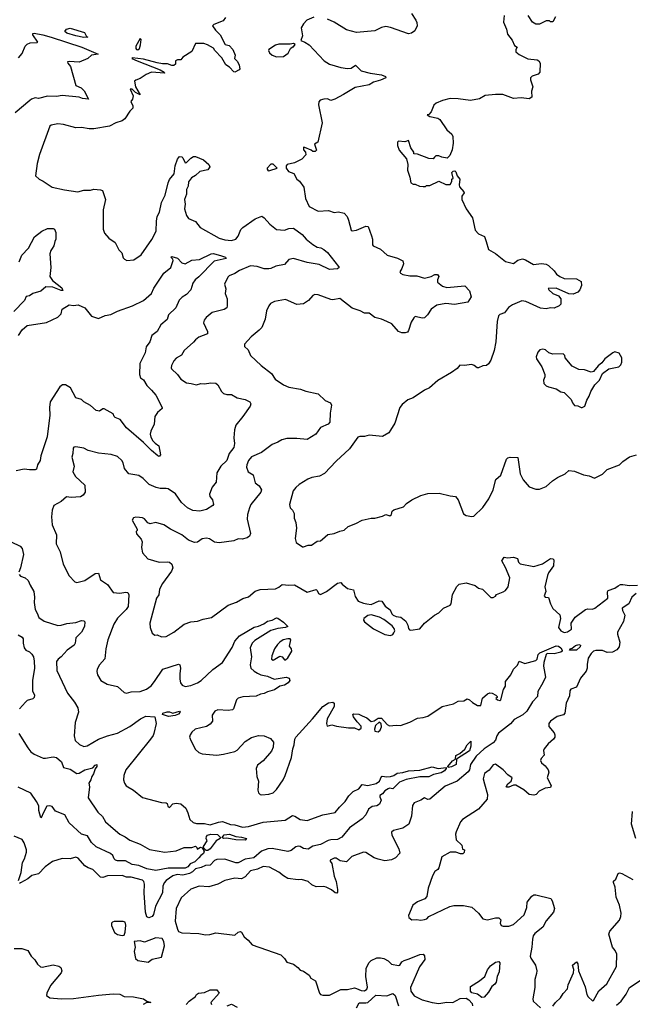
# Model space of a CAD drawing. Extents: x 1552294 to 1694791, y 811929 to 917222.
# Tile 485 of 643: x 1676697 to 1682129, y 861058 to 869779. Entities that reach past the tile are written whole.
import ezdxf

# ---------------------------------------------------------------- set-up
doc = ezdxf.new("R2010")
doc.units = 0

msp = doc.modelspace()

# ---------------------------------------------------------------- linework, layer by layer
at = {"layer": '0CON10XD'}
for points in [[(1678521.4, 869798.6), (1678501.1, 869768.9), (1678417.5, 869735), (1678407.5, 869725), (1678433.8, 869685), (1678473.8, 869643.8), (1678520, 869560), (1678555, 869550.8), (1678586.4, 869516.4), (1678608, 869465), (1678602.5, 869435), (1678627.9, 869407.9), (1678643.6, 869376.4), (1678648, 869345), (1678643.9, 869336.1), (1678605, 869313.3), (1678595, 869316.7), (1678557.3, 869357.3), (1678525, 869379.2), (1678490.4, 869440.4), (1678428.1, 869505), (1678416.9, 869526.9), (1678363.3, 869555), (1678329.5, 869569.5), (1678255, 869567.5), (1678225, 869497.5), (1678145, 869447.5), (1678125, 869422.5), (1678095, 869422.5), (1678080, 869415), (1678077.5, 869385), (1678065, 869372), (1678045, 869372), (1678007.3, 869387.3), (1677962.5, 869387.5), (1677915, 869396), (1677795, 869428.2), (1677695, 869440), (1677692.5, 869435), (1677737.5, 869415), (1677944.2, 869335), (1677978, 869315), (1677980, 869305), (1677865, 869315.4), (1677820, 869295), (1677765, 869257.5), (1677725.8, 869244.2), (1677716.2, 869233.8), (1677723.8, 869185), (1677766, 869114), (1677722.9, 869132.9), (1677695, 869162.5), (1677677.5, 869165), (1677702.9, 869105), (1677696.2, 869075), (1677684, 869055), (1677701.4, 869015), (1677700.8, 868995), (1677675, 868968.8), (1677628.8, 868901.2), (1677605, 868882.9), (1677550, 868865), (1677495, 868836), (1677355, 868812.5), (1677312.7, 868812.7), (1677246.2, 868823.8), (1677195, 868820), (1677085, 868850), (1677035, 868856.5), (1676975, 868845.7), (1676964.3, 868835), (1676873.1, 868585), (1676853.1, 868505), (1676836.2, 868395), (1676868.8, 868365), (1676905, 868349.2), (1676985, 868296.2), (1677095, 868271.4), (1677213.9, 868253.9), (1677265, 868268), (1677325, 868270), (1677355, 868278.8), (1677415, 868272.5), (1677430, 868265), (1677456.7, 868185), (1677437.5, 868095), (1677437.1, 867925), (1677448.3, 867888.3), (1677487.5, 867845), (1677543.3, 867805), (1677575, 867740), (1677602.5, 867715), (1677615, 867670), (1677627, 867657), (1677647, 867647), (1677708.3, 867651.7), (1677775, 867696.7), (1677868.8, 867831.2), (1677907.5, 867905), (1677910, 867995), (1677917.2, 868035), (1677936.5, 868075), (1677955, 868160), (1677986.4, 868223.6), (1678012.5, 868335), (1678025, 868363.3), (1678066, 868415), (1678076.7, 868485), (1678096.7, 868545), (1678115, 868567.5), (1678135, 868563.3), (1678143.3, 868555), (1678165, 868512.5), (1678175, 868513.3), (1678215, 868553.3), (1678237, 868567), (1678255, 868567.5), (1678326.6, 868536.6), (1678375, 868497.5), (1678384.4, 868475), (1678365, 868448.1), (1678295.9, 868434.1), (1678255, 868398.8), (1678220.3, 868379.7), (1678195, 868343.8), (1678190, 868305), (1678175.3, 868274.7), (1678176.4, 868235), (1678159.8, 868185), (1678164, 868145), (1678158.1, 868105), (1678175, 868044), (1678195, 868018.8), (1678255, 867991.2), (1678297.7, 867937.7), (1678465, 867842.5), (1678515, 867828.2), (1678575, 867822.9), (1678615, 867836.4), (1678635, 867860.6), (1678658.1, 867921.9), (1678675, 867937.8)], [(1679305, 869800), (1679243.3, 869775), (1679215, 869743.3), (1679194.2, 869705.8), (1679203.6, 869636.4), (1679190, 869595), (1679225, 869578.8)], [(1680170, 869835), (1680210, 869775), (1680218.8, 869755), (1680220, 869725), (1680199.3, 869680.7), (1680170.7, 869659.3), (1680145, 869653.3), (1679985, 869711.2), (1679945, 869718.8), (1679905, 869708.8), (1679845, 869681.2), (1679685, 869666), (1679595, 869690), (1679485, 869756.2), (1679425, 869784)], [(1680993.1, 869815), (1680985.8, 869755.8), (1681012.5, 869695), (1681022, 869652), (1681065, 869598.8), (1681085, 869550), (1681107.5, 869535), (1681097.5, 869515), (1681097.5, 869495), (1681125, 869470), (1681203.6, 869433.6), (1681285, 869422.5), (1681300, 869415), (1681312.5, 869395), (1681310, 869315), (1681295, 869296.7), (1681242.3, 869277.7), (1681227.5, 869265), (1681227.5, 869245), (1681246.2, 869185), (1681236.2, 869145), (1681238.3, 869091.7), (1681215, 869077.5), (1681145, 869087.5), (1681075, 869080), (1680980, 869115), (1680916.4, 869116.4), (1680825, 869108.8), (1680775, 869078.8), (1680695, 869063.8), (1680585, 869078.8), (1680515, 869081.2), (1680445.9, 869064.1), (1680389.5, 869040.5), (1680369.3, 869020.7), (1680346.4, 868963.6), (1680325, 868940), (1680310, 868935), (1680335, 868922.5), (1680405, 868907.5), (1680422.5, 868895), (1680485, 868802.5), (1680527.5, 868765), (1680536.7, 868745), (1680540, 868685), (1680532.5, 868625), (1680510, 868575), (1680488.3, 868551.7), (1680440.7, 868560.7), (1680415, 868572.5), (1680388.3, 868571.7), (1680375, 868560)], [(1681447, 869803), (1681425, 869760), (1681405, 869760), (1681395, 869770), (1681365, 869767.5), (1681305, 869740), (1681275, 869740), (1681245, 869757.5), (1681206.7, 869815)], [(1676688, 869442), (1676719.3, 869480.7), (1676745, 869543.3), (1676765, 869563.3), (1676790, 869575), (1676853.3, 869576.7), (1676858.8, 869581.2), (1676814.3, 869645), (1676812.4, 869657.6), (1676825, 869661.1), (1676903.8, 869646.2), (1676976.8, 869623.2), (1677247.3, 869535), (1677392.5, 869475), (1677332.5, 869465), (1677302.5, 869435), (1677225, 869401.4), (1677135, 869409.2), (1677122.5, 869405), (1677123.3, 869395), (1677147.1, 869365), (1677194.2, 869195), (1677241.2, 869175), (1677269.7, 869149.7), (1677307.5, 869075), (1677255, 869080.3), (1677225, 869091.3), (1677075, 869106.5), (1677025, 869100), (1676945, 869102.2), (1676865, 869080), (1676835, 869086), (1676802.5, 869075), (1676787.7, 869062.3), (1676657.5, 868955)], [(1677265, 869620.3), (1677195.6, 869635), (1677115, 869658.5), (1677097.2, 869675), (1677113.6, 869696.4), (1677145.1, 869705.1), (1677272, 869665), (1677290.6, 869630.6), (1677300, 869625), (1677295, 869623.3), (1677265, 869620.3)], [(1679225, 869578.8), (1679263.8, 869555), (1679395.6, 869415.6), (1679445, 869384.2), (1679545, 869356), (1679605, 869346.7), (1679635, 869350), (1679675, 869376.7), (1679726.1, 869326.1), (1679805, 869304), (1679905, 869290), (1679940, 869275), (1679942.5, 869265), (1679895, 869242), (1679835, 869226.2), (1679795, 869203.3), (1679670.5, 869179.5), (1679567.5, 869115), (1679490, 869075), (1679455, 869063.3), (1679425, 869077.5), (1679393.6, 869076.4), (1679360, 869065), (1679348.3, 869051.7), (1679347.5, 869025), (1679378.8, 868865), (1679340, 868695), (1679312.5, 868675), (1679328, 868622), (1679317.7, 868612.3), (1679295, 868611.2), (1679282.5, 868622.5), (1679225, 868647.5), (1679215, 868650), (1679213, 868643), (1679213.8, 868625), (1679230, 868605), (1679235, 868582.5), (1679200, 868545), (1679135, 868510), (1679070, 868495), (1679060, 868485), (1679060, 868465), (1679080, 868435), (1679127.7, 868417.7), (1679155, 868367.5), (1679177.7, 868347.7), (1679216.7, 868295), (1679232, 868195), (1679264, 868125), (1679345, 868084), (1679435, 868087.5), (1679485, 868072.5), (1679525, 868075.7), (1679575, 868066.7), (1679600, 868035), (1679613.9, 868003.9), (1679637.5, 867915), (1679645, 867907.5), (1679685, 867913.3), (1679765, 867950), (1679787.5, 867947.5), (1679817.5, 867865), (1679824, 867835), (1679824, 867785), (1679832.5, 867775), (1679897.1, 867747.1), (1679955, 867692), (1680046.4, 867666.4), (1680093, 867643), (1680098.8, 867615), (1680086.2, 867575), (1680067.5, 867545), (1680075, 867533.3), (1680095, 867522.5), (1680155, 867511.5), (1680219.7, 867509.7), (1680285, 867489.4), (1680345, 867502.9), (1680378.3, 867521.7), (1680401.1, 867521.1), (1680412.9, 867505), (1680400.8, 867475), (1680401.2, 867455), (1680445, 867418.8), (1680485, 867408.1), (1680645, 867420.5), (1680685, 867378.1), (1680700.8, 867325), (1680671.7, 867278.3), (1680553.6, 867256.4), (1680475, 867265.6), (1680395, 867248.9), (1680344.2, 867215), (1680314.3, 867165), (1680285, 867139.2), (1680265, 867136), (1680205, 867148.8), (1680191.9, 867138.1), (1680169.7, 867100.3), (1680145.5, 867024.5), (1680135, 867012), (1680115.7, 867004.3), (1680085, 867003.8), (1680055, 867018), (1679995.8, 867085), (1679952, 867105), (1679905, 867126.4), (1679845, 867140.6), (1679795, 867178), (1679755, 867180), (1679715, 867200.8), (1679645, 867223.3), (1679535, 867308), (1679475, 867298.8), (1679455, 867301.2), (1679345, 867342.5), (1679315, 867344), (1679295, 867336.2), (1679257.6, 867292.4), (1679215, 867262.9), (1679155, 867257.1), (1679055, 867300), (1678957.6, 867282.4), (1678920, 867265), (1678906.2, 867245), (1678885, 867200), (1678874.2, 867125.8), (1678845, 867053.8), (1678821.7, 867028.3), (1678748.8, 866971.2), (1678690.8, 866905), (1678691.4, 866885), (1678724.4, 866854.4), (1678742.9, 866805), (1678837.1, 866715), (1678930, 866645), (1678963.3, 866595), (1679035, 866545.8), (1679084.6, 866524.6), (1679186.4, 866506.4), (1679235, 866487.5), (1679345, 866463.8), (1679405, 866406.2), (1679453.3, 866385), (1679461.2, 866365), (1679448.6, 866295), (1679445.8, 866215), (1679433.3, 866195), (1679365, 866165.6), (1679323, 866107), (1679245, 866060), (1679155, 866070), (1679065, 866070), (1679021.9, 866058.1), (1678985, 866035.6), (1678935, 866017.5), (1678840, 865945), (1678753.2, 865906.8), (1678726, 865875), (1678712.5, 865835), (1678709.2, 865815), (1678724.2, 865775), (1678766, 865746), (1678785, 865677.5), (1678820.9, 865650.9), (1678840.8, 865615), (1678836, 865595), (1678747.1, 865485), (1678734.3, 865455.7), (1678717.5, 865395), (1678715.6, 865355), (1678742.3, 865227.7), (1678734, 865205), (1678715, 865188.6), (1678668.9, 865178.9), (1678635, 865180.6), (1678595, 865163.3), (1678465, 865146.2), (1678425, 865151.4), (1678380.9, 865180.9), (1678355, 865186.2), (1678315, 865179.6), (1678275, 865151.1), (1678248.3, 865148.3), (1678195, 865167.5), (1678135, 865215.8), (1678035, 865266), (1677974.2, 865304.2), (1677905, 865324), (1677853.6, 865313.6), (1677833.6, 865323.6), (1677805, 865357.5), (1677787, 865367), (1677759.3, 865370.7), (1677726.4, 865373.6), (1677705, 865367.5), (1677693.8, 865345), (1677737.5, 865265), (1677740, 865255), (1677730, 865245), (1677733.3, 865225), (1677775, 865176.7), (1677784.2, 865155), (1677778, 865105), (1677785, 865057.5), (1677834.3, 865004.3), (1677935, 864973.8), (1678005, 864978.1), (1678025, 864972.5), (1678045, 864956.2), (1678055.7, 864925), (1678042.5, 864895), (1677964.3, 864785), (1677936.7, 864735), (1677930, 864685), (1677910, 864655), (1677850.8, 864435), (1677854, 864395), (1677873.3, 864345), (1677895, 864326.7), (1677915, 864328.8), (1677953.9, 864313.9), (1677995, 864314), (1678065, 864354), (1678155.5, 864424.5), (1678215, 864445.6), (1678275, 864450.8), (1678325, 864468.6), (1678397.4, 864482.6), (1678545, 864593.3), (1678619.5, 864620.5), (1678675, 864653.3), (1678725, 864668), (1678785, 864716.2), (1678829.3, 864730.7), (1678965, 864738.9), (1678996.2, 864753.8), (1679025, 864777.1), (1679085, 864769.4), (1679135, 864772), (1679245, 864708.6), (1679325, 864730.8), (1679335, 864724.2), (1679345.3, 864695.3), (1679365, 864688.2), (1679418.9, 864715), (1679515, 864787.2), (1679544.3, 864794.3), (1679555, 864778), (1679605, 864742), (1679658, 864728), (1679671.2, 864671.2), (1679699.5, 864629.5), (1679745, 864610), (1679775.8, 864605.8), (1679815, 864598), (1679885, 864630.8), (1679909.5, 864629.5), (1679937.5, 864585), (1679983, 864553), (1679997.5, 864515), (1680007.5, 864505), (1680033.9, 864493.9), (1680077.7, 864487.7), (1680121.7, 864451.7), (1680140, 864415), (1680143.3, 864385), (1680152.5, 864375), (1680165, 864371.2), (1680245, 864383.8), (1680287.5, 864435), (1680374.4, 864505), (1680414.1, 864525.9), (1680455, 864566), (1680515, 864592.5), (1680523.3, 864605), (1680535, 864687.5), (1680572.7, 864757.3), (1680595, 864780), (1680655, 864790), (1680735, 864766.7), (1680765, 864742.5), (1680800, 864735), (1680875, 864660), (1680895, 864660), (1680915, 864672.5), (1680925, 864687.5), (1680985, 864710), (1681005, 864723.8), (1681029.2, 864755), (1681042.5, 864835), (1681005.9, 864925.9), (1680973.3, 864985), (1680991.7, 865018.3), (1681023, 865013), (1681075, 865017.5), (1681110, 865005), (1681120, 864975), (1681135, 864960), (1681255, 864935.7), (1681331.7, 864958.3), (1681405, 865006), (1681423.9, 865003.9), (1681433.3, 864995), (1681428.8, 864941.2), (1681385, 864878.8), (1681375.6, 864855), (1681353.8, 864755), (1681362.5, 864715), (1681346.7, 864675), (1681355, 864662.5), (1681385, 864660), (1681402.5, 864605), (1681425, 864562.5), (1681487.7, 864507.7), (1681492, 864475), (1681473.8, 864395), (1681495, 864366.2), (1681525, 864351.4), (1681555, 864356), (1681588.6, 864381.4), (1681585.8, 864435), (1681623.6, 864486.4), (1681715, 864556), (1681735, 864560.8), (1681775, 864557.1), (1681796, 864565), (1681910.6, 864655), (1681907.7, 864712.3), (1681915, 864723.8), (1681975, 864743.1), (1682005, 864762.9), (1682025, 864775.7), (1682045, 864777.1), (1682105, 864768.1), (1682175, 864770.8)], [(1677745, 869512.7), (1677758.8, 869525), (1677768.4, 869555), (1677773.8, 869603.8), (1677765, 869613.3), (1677725.6, 869545), (1677725.6, 869525), (1677733.3, 869515), (1677745, 869512.7)], [(1678975, 869450), (1679035, 869452), (1679077.7, 869482.3), (1679097, 869523), (1679115, 869540), (1679125, 869540), (1679138.3, 869558.3), (1679125, 869567.5), (1679095, 869562.5), (1678995, 869563.3), (1678965, 869553.3), (1678906.7, 869515), (1678903.3, 869505), (1678911.2, 869485), (1678935, 869464.2), (1678975, 869450)], [(1680375, 868560), (1680363, 868547), (1680325, 868548.8), (1680225, 868586.7), (1680191.7, 868591.7), (1680192.5, 868605), (1680166.7, 868645), (1680145, 868707.5), (1680113, 868697), (1680055, 868702.5), (1680047.5, 868695), (1680046.7, 868665), (1680062.3, 868622.3), (1680127, 868547), (1680137.5, 868495), (1680135.6, 868445), (1680157.5, 868385), (1680163.9, 868333.9), (1680185, 868322.5), (1680205, 868322.5), (1680243, 868303), (1680275, 868300), (1680295, 868300), (1680305, 868310), (1680335, 868310), (1680415, 868347.5), (1680475, 868320), (1680515, 868320), (1680530, 868345), (1680530, 868365), (1680540, 868375), (1680530, 868425), (1680541.7, 868438.3), (1680555, 868440), (1680565, 868430), (1680577.5, 868395), (1680601.2, 868365), (1680592.5, 868315), (1680597.2, 868297.2), (1680636.2, 868255), (1680638.8, 868245), (1680616.7, 868215), (1680617.5, 868185), (1680656, 868105), (1680713.3, 868025), (1680735, 867913.3), (1680765, 867881.9), (1680819.5, 867859.5), (1680833.4, 867813.4), (1680852.7, 867742.7), (1680916.9, 867706.9), (1681005, 867637.5), (1681075, 867618), (1681115, 867648.6), (1681155, 867661.1), (1681182.2, 867652.2), (1681251.7, 867611.7), (1681325, 867620), (1681364.1, 867614.1), (1681385, 867601.2), (1681435, 867553.8), (1681456, 867525), (1681485, 867504.4), (1681525, 867486.9), (1681633, 867483), (1681675, 867460), (1681678.8, 867425), (1681663.8, 867385), (1681645.8, 867364.2), (1681605, 867347.5), (1681565, 867351.9), (1681455, 867400), (1681381.7, 867398.3), (1681387.5, 867385), (1681423.3, 867355), (1681475, 867333.8), (1681493.8, 867305), (1681495, 867260), (1681480, 867245), (1681436.4, 867223.6), (1681405, 867226.7), (1681365, 867218.8), (1681315, 867223.3), (1681183.5, 867283.5), (1681150.5, 867289.5), (1681065.9, 867254.1), (1681030.6, 867229.4), (1680997, 867183), (1680955, 867166.7), (1680942.9, 867155), (1680930.6, 867105), (1680918, 866925), (1680905, 866850), (1680875, 866764), (1680855, 866730.6), (1680835, 866716.7), (1680805, 866712.2), (1680765, 866694.7), (1680754.8, 866694.8), (1680727, 866717), (1680705, 866724.4), (1680636.7, 866716.7), (1680600, 866720), (1680575, 866690), (1680527.3, 866652.7), (1680405, 866583.8), (1680330.9, 866519.1), (1680285, 866498.8), (1680185, 866430), (1680138.3, 866411.7), (1680088.3, 866371.7), (1680067.5, 866345), (1680022.5, 866205), (1679985, 866142.5), (1679970.8, 866119.2), (1679915, 866085.6), (1679795, 866099.4), (1679755, 866087.5), (1679712.4, 866087.6), (1679695, 866080), (1679622.6, 865977.4), (1679502.8, 865867.2), (1679400.5, 865759.5), (1679355, 865734.2), (1679287.5, 865725), (1679251.5, 865708.5), (1679175, 865662.5), (1679144.6, 865635.4), (1679122.2, 865605), (1679088.8, 865485), (1679096.4, 865456.4), (1679116.7, 865435), (1679130, 865405), (1679131.2, 865365), (1679146, 865325), (1679152, 865275), (1679140, 865185), (1679149.3, 865149.3), (1679205, 865110), (1679215, 865110), (1679255, 865123.8), (1679285, 865123.8), (1679335, 865158.8), (1679365, 865162.9), (1679383.5, 865176.5), (1679429.7, 865220.3), (1679485, 865226.9), (1679535, 865249.2), (1679575, 865256.2), (1679610, 865290), (1679677.5, 865315), (1679735, 865347.1), (1679815, 865362.5), (1679845, 865362.5), (1679915, 865380), (1679945, 865397.5), (1679980, 865385), (1679992.5, 865395), (1680000, 865425), (1680013.9, 865436.1), (1680100, 865465), (1680127, 865493), (1680173.9, 865526.1), (1680254.4, 865565.6), (1680316.8, 865583.2), (1680415.8, 865585.8), (1680515, 865560), (1680560, 865555), (1680586.2, 865525), (1680632.3, 865402.3), (1680655, 865386.7), (1680705, 865377.5), (1680725, 865382.5), (1680803, 865457), (1680856.7, 865535), (1680895.8, 865614.2), (1680920, 865705), (1680963.3, 865745), (1681012.5, 865885), (1681025, 865896.7), (1681045, 865903.3), (1681115, 865900), (1681134, 865755), (1681162.7, 865702.7), (1681215, 865642.5), (1681275, 865620), (1681305, 865620), (1681365, 865643.3), (1681422.5, 865695), (1681465, 865723.3), (1681534.1, 865755.9), (1681565, 865786.7), (1681615, 865781.2), (1681695, 865747.5), (1681745, 865738), (1681795, 865718.8), (1681865, 865753.8), (1681905, 865795.8), (1682014.5, 865835.5), (1682043.8, 865866.2), (1682102.9, 865907.1), (1682165, 865924)], [(1678901.7, 868441.7), (1678915, 868442.5), (1678980, 868465), (1678945, 868500), (1678925, 868500), (1678890, 868465), (1678890, 868455), (1678901.7, 868441.7)], [(1678675, 867937.8), (1678784, 868016), (1678845, 868037.8), (1678864.7, 868024.7), (1678915, 867967.5), (1678975, 867919.4), (1679045, 867915.6), (1679085, 867930), (1679125, 867932.5), (1679202.5, 867875), (1679238.1, 867835), (1679295, 867787.5), (1679334.6, 867764.6), (1679368.6, 867758.6), (1679394.3, 867744.3), (1679425, 867715.7), (1679525, 867594.2), (1679530.5, 867585), (1679515, 867571.5), (1679445, 867567.5), (1679351.5, 867611.5), (1679245, 867628.6), (1679125, 867662.9), (1679085, 867653.5), (1679045, 867610), (1678967.5, 867595), (1678925, 867575.6), (1678906.6, 867573.4), (1678865, 867573.1), (1678804.2, 867594.2), (1678745, 867598.2), (1678645, 867557.5), (1678605, 867530), (1678555, 867510), (1678541.3, 867498.7), (1678512.9, 867435), (1678525.8, 867395), (1678518, 867355), (1678536.4, 867305), (1678538.1, 867245), (1678533.2, 867226.8), (1678508.9, 867211.1), (1678405, 867185.8), (1678350.3, 867139.7), (1678332.5, 867117.5), (1678326.2, 867095), (1678362, 867018), (1678363.8, 866995), (1678285, 866966), (1678255.8, 866944.2), (1678238.3, 866921.7), (1678155, 866850), (1678131.2, 866808.8), (1678085, 866781.2), (1678065, 866756.7), (1678044.2, 866715), (1678040, 866695), (1678044, 866685), (1678095, 866636.7), (1678125, 866596.2), (1678175, 866563.8), (1678217.1, 866557.1), (1678265, 866545.8), (1678303, 866557), (1678335, 866552.2), (1678392.1, 866562.1), (1678435, 866559.2), (1678453.2, 866543.2), (1678485.4, 866485.4), (1678505, 866468.6), (1678535, 866458.6), (1678575, 866458.6), (1678625, 866430), (1678697.5, 866415), (1678736.7, 866395), (1678747.5, 866375), (1678740, 866355), (1678676.5, 866265), (1678612.8, 866187.2), (1678600.6, 866145), (1678595.5, 866075), (1678602.2, 866025), (1678595, 865988.8), (1678553.8, 865935), (1678535.3, 865875), (1678479.5, 865825), (1678444.2, 865765.8), (1678438.1, 865681.9), (1678403, 865637), (1678378.8, 865575), (1678383.8, 865555), (1678406.2, 865525), (1678416.2, 865485), (1678410, 865475), (1678355, 865441.1), (1678293, 865427), (1678232.4, 865432.4), (1678185.3, 865455.3), (1678132.3, 865502.3), (1678078.5, 865578.5), (1678015, 865622.5), (1677995, 865627.5), (1677944.1, 865625.9), (1677907.5, 865635), (1677845, 865662.9), (1677792, 865715), (1677752.4, 865742.4), (1677665.6, 865755.6), (1677625.7, 865805), (1677615.7, 865855), (1677604, 865875), (1677565, 865911.2), (1677507.3, 865927.3), (1677395, 865938), (1677305, 865963.8), (1677265, 865983.8), (1677193.6, 865996.4), (1677176.4, 865993.6), (1677171.2, 865985), (1677169.2, 865935), (1677160, 865905), (1677179.2, 865825), (1677169.2, 865775), (1677193.2, 865733.2), (1677273.8, 865655), (1677278.8, 865595), (1677261.2, 865568.8), (1677235, 865554), (1677155, 865547.5), (1677111.2, 865551.2), (1677065, 865511.9), (1676998.8, 865475), (1676984, 865435), (1676978, 865375), (1676984.4, 865304.4), (1677023.1, 865215), (1677020, 865135), (1677057.5, 865065), (1677082.2, 864955), (1677135, 864854.2), (1677185, 864800), (1677205, 864792.5), (1677275, 864812), (1677365, 864872.9), (1677395, 864875.6), (1677415, 864816.7), (1677476, 864776), (1677525, 864706.2), (1677585, 864699.1), (1677638.2, 864708.2), (1677655.8, 864705), (1677665.4, 864685), (1677657.8, 864582.2), (1677640, 864555), (1677565, 864478), (1677530.8, 864425), (1677478.1, 864285), (1677461.4, 864205), (1677452.9, 864117.1), (1677405, 864065.8), (1677382.9, 864025), (1677380, 864005), (1677385.9, 863975.9), (1677416.2, 863925), (1677472.6, 863892.6), (1677565, 863872.5), (1677625, 863818.8), (1677645, 863813.8), (1677684.2, 863825.8), (1677765, 863828.6), (1677821.3, 863848.7), (1677861.7, 863878.3), (1677893.8, 863916.2), (1677966.2, 864025), (1678105, 864070), (1678115.8, 864065.8), (1678123.8, 864035), (1678116, 863985), (1678118.3, 863938.3), (1678123.8, 863905), (1678137.5, 863885), (1678165, 863873.8), (1678215, 863880), (1678275, 863906), (1678306.7, 863926.7), (1678408.3, 864021.7), (1678495, 864084.2), (1678580.7, 864219.3), (1678605.8, 864274.2), (1678645, 864320), (1678775, 864398), (1678815, 864405.8), (1678861.9, 864428.1), (1678895, 864452), (1678935, 864460.8), (1678975, 864480.8), (1678985, 864479.2), (1679035, 864442), (1679073.3, 864405), (1679055, 864393.8), (1678985, 864386.4), (1678925, 864368.8), (1678781.2, 864278.8), (1678759.2, 864255), (1678740.8, 864215), (1678751.2, 864135), (1678741.2, 864065), (1678748, 864035), (1678775, 864008), (1678805, 863990), (1678835, 863976.2), (1678895, 863964), (1678955, 863938.8), (1679060, 863955), (1679086.7, 863945), (1679092.5, 863925), (1679077.5, 863905), (1679045, 863883.1), (1679005, 863875.7), (1678957.3, 863842.7), (1678895, 863826), (1678865, 863809.2), (1678832.5, 863805), (1678795, 863786), (1678675, 863782.5), (1678635, 863768.8), (1678620, 863755), (1678593.9, 863676.1), (1678585, 863666.7), (1678545, 863661.2), (1678455, 863665.8), (1678426.7, 863655), (1678405, 863620), (1678406.7, 863565), (1678385, 863540), (1678352.3, 863517.7), (1678253.3, 863495), (1678223, 863467), (1678208.8, 863445), (1678204, 863425), (1678217.3, 863387.3), (1678256, 863316), (1678285, 863286.7), (1678315, 863276.2), (1678445, 863264.2), (1678505, 863272), (1678605, 863296.7), (1678625, 863310), (1678695.7, 863384.3), (1678751.2, 863421.2), (1678815, 863437.5), (1678865, 863436.2), (1678920.9, 863410.9), (1678948.8, 863378.8), (1678946, 863335), (1678930, 863300), (1678856.6, 863213.4), (1678806.7, 863175), (1678792.5, 863145), (1678801.2, 863075), (1678813.8, 863035), (1678810, 862955), (1678815, 862930), (1678830, 862915), (1678845, 862913.3), (1678905, 862918.8), (1678945, 862932), (1678975, 862960), (1679032.5, 863045), (1679052.5, 863085), (1679107.1, 863245), (1679118.8, 863321.2), (1679131.2, 863355), (1679136, 863405), (1679146, 863425), (1679293.8, 863585), (1679384.1, 863695.9), (1679435, 863726.7), (1679475, 863732.5), (1679486.7, 863725), (1679486.2, 863695), (1679422, 863585), (1679416.2, 863545), (1679422.3, 863522.3), (1679465, 863532.2), (1679505, 863520.9), (1679613.9, 863506.1), (1679665, 863507.5), (1679705, 863487.5), (1679725, 863502.5), (1679725, 863520), (1679688.8, 863558.8), (1679657.5, 863605), (1679650, 863625), (1679658.3, 863631.7), (1679705, 863626.2), (1679735, 863613.3), (1679775, 863594), (1679815, 863562.9), (1679841.2, 863568.8), (1679875, 863592.5), (1679905, 863592.5), (1679956.5, 863536.5), (1679975, 863525.5), (1680035, 863530.8), (1680075, 863527.1), (1680155, 863556.7), (1680225, 863591.2), (1680275, 863597.5), (1680315, 863610), (1680444, 863695), (1680542.3, 863717.7), (1680585, 863743.8), (1680635, 863746.2), (1680665, 863764), (1680685, 863755.8), (1680711.7, 863731.7), (1680755, 863704.4), (1680785, 863703.8), (1680800.2, 863769.8), (1680845, 863807.1), (1680866.4, 863816.4), (1680885, 863813.3), (1680920, 863795), (1680930, 863785), (1680930, 863775), (1680920, 863765), (1680933, 863753), (1680955, 863747.5), (1680962.5, 863755), (1680987.6, 863845), (1681003.9, 863875), (1681004, 863916), (1681050.6, 863975), (1681074.2, 864025), (1681109.7, 864060.3), (1681125, 864097.5), (1681175, 864076.7), (1681275, 864104.2), (1681284.3, 864115.7), (1681295.4, 864154.6), (1681308.6, 864171.4), (1681455, 864231.5), (1681475, 864228.9), (1681496.4, 864216.4), (1681508, 864195), (1681506.7, 864185), (1681494.1, 864175.9), (1681435, 864161.9), (1681375, 864164), (1681365, 864157.5), (1681345.5, 864085.5), (1681343, 864053), (1681358.6, 863955), (1681336.4, 863903.6), (1681290.9, 863829.1), (1681288, 863785), (1681245, 863736.7), (1681195, 863652.9), (1681157.6, 863622.4), (1681081.2, 863578.8), (1681049, 863541), (1680941.7, 863458.3), (1680926.4, 863435), (1680915, 863397.5), (1680895.8, 863374.2), (1680815, 863320.9), (1680745.2, 863255), (1680695, 863181.2), (1680684.4, 863135), (1680673.4, 863116.6), (1680575, 863035.5), (1680470.9, 862989.1), (1680335, 862874.3), (1680315, 862871.4), (1680285, 862886), (1680255, 862865.8), (1680195, 862842.5), (1680180.6, 862819.4), (1680171.5, 862725), (1680146.6, 862653.4), (1680095, 862618), (1680012.7, 862597.3), (1679995, 862582.5), (1679995.7, 862555), (1680057.8, 862435), (1680069.2, 862395), (1680030, 862355), (1679995, 862336.2), (1679935, 862329.2), (1679875, 862342.5), (1679840, 862355), (1679765, 862402.2), (1679745.9, 862405.9), (1679642.5, 862367.5), (1679595, 862320.8), (1679538.3, 862328.3), (1679503, 862353), (1679485, 862351.2), (1679450, 862335), (1679450, 862325), (1679463.8, 862303.8), (1679485, 862193.3), (1679503.8, 862145), (1679516.4, 862073.6), (1679515, 862050), (1679508, 862042), (1679495, 862044.2), (1679462.1, 862072.1), (1679415.5, 862095.5), (1679395, 862100), (1679325, 862096.7), (1679287, 862117), (1679255, 862145.7), (1679195, 862162.9), (1679165, 862161.4), (1679075, 862171.1), (1679035, 862194.4), (1678995, 862229.2), (1678911.7, 862271.7), (1678855, 862278.5), (1678805, 862255.4), (1678745, 862240), (1678695, 862187.1), (1678665, 862168.6), (1678605, 862174.3), (1678515, 862154.3), (1678455, 862120.5), (1678375, 862096.7), (1678287.4, 862102.6), (1678213.8, 862076.2), (1678128.6, 862001.4), (1678085.6, 861905), (1678076.2, 861795), (1678095, 861722.5), (1678105, 861702.5), (1678135, 861691.2), (1678285, 861684.4), (1678345, 861671.5), (1678384.4, 861675.6), (1678435, 861691.4), (1678605, 861670), (1678635, 861695.8), (1678655, 861701.2), (1678665, 861696.7), (1678686.7, 861655), (1678723.3, 861625), (1678758.8, 861585), (1679013.8, 861495), (1679045, 861462.5), (1679065, 861430), (1679125, 861412.9), (1679164.4, 861384.4), (1679185, 861360), (1679215, 861350), (1679263.3, 861315), (1679280, 861290), (1679321.2, 861265), (1679354.3, 861155), (1679364.2, 861145), (1679385, 861138.2), (1679445, 861138.8), (1679545, 861188.9), (1679605, 861187.5), (1679665, 861202.2), (1679685, 861198.9), (1679725, 861179.1), (1679755, 861177.3), (1679775, 861192.5), (1679781.5, 861208.5), (1679766.7, 861305)], [(1676692.9, 867635), (1676717.2, 867692.8), (1676775, 867756.2), (1676828.6, 867855), (1676893.8, 867906.2), (1676945, 867930.8), (1676995, 867930), (1677005, 867923.8), (1677019.1, 867895), (1677018.4, 867835), (1677007.5, 867815), (1677001.1, 867775), (1676985, 867752), (1676972.5, 867735), (1676964.5, 867705.5), (1676972.3, 867585), (1676965.5, 867505.5), (1676988.5, 867468.5), (1677070, 867405), (1677078.3, 867381.7), (1677065, 867380), (1676990, 867410), (1676927.8, 867412.2), (1676885, 867374.2), (1676815, 867352.5), (1676785, 867334.2), (1676755, 867325.7), (1676739.5, 867290.5), (1676645.8, 867195)], [(1676687, 866983), (1676719.1, 867030.9), (1676765, 867069.2), (1676935, 867096.9), (1677036.7, 867145), (1677063.8, 867175), (1677074.2, 867215.8), (1677135, 867253.3), (1677175, 867246.7), (1677215, 867252.5), (1677275.6, 867225.6), (1677335, 867152), (1677395, 867131.4), (1677455, 867160), (1677505, 867167.9), (1677563, 867197), (1677698.8, 867245), (1677795, 867292.7), (1677865, 867352.9), (1677887.7, 867402.3), (1677975, 867532.9), (1678037.5, 867585), (1678057.8, 867645), (1678055, 867657.1), (1678037.1, 867675), (1678045, 867681.9), (1678096.4, 867666.4), (1678135, 867625.5), (1678165, 867617.7), (1678225, 867648.5), (1678292.5, 867655), (1678394.5, 867705.5), (1678415, 867707.8), (1678487.4, 867687.4), (1678523.3, 867675), (1678528.8, 867665), (1678421.3, 867638.7), (1678285, 867500), (1678253.5, 867475), (1678232.5, 867445), (1678213.6, 867386.4), (1678177.5, 867345), (1678137.6, 867322.4), (1678110, 867295), (1678082.2, 867227.8), (1678017.1, 867165), (1678005, 867121.9), (1677949.4, 867075), (1677915, 867015.8), (1677868.1, 866981.9), (1677850, 866925), (1677817.8, 866882.2), (1677811.1, 866828.9), (1677763.1, 866735), (1677758.1, 866635), (1677767, 866607), (1677795, 866588.8), (1677825, 866537.8), (1677866.7, 866496.7), (1677905, 866452.2), (1677960, 866345), (1677960, 866335), (1677920.3, 866299.7), (1677894.5, 866265.5), (1677888.6, 866195), (1677859.1, 866135), (1677853.3, 866106.7), (1677860, 866080), (1677877.8, 866047.8), (1677897.1, 866027.1), (1677932, 866005), (1677946.2, 865925), (1677935, 865911.2), (1677921.2, 865915), (1677865, 865961.9), (1677794.3, 866035), (1677645.6, 866165), (1677587, 866237), (1677543.8, 866255), (1677534, 866265), (1677527.4, 866287.4), (1677445, 866332.5), (1677435, 866331.9), (1677405, 866310.5), (1677375, 866316.7), (1677325, 866362.2), (1677265, 866393.5), (1677243.9, 866413.9), (1677195, 866429.2), (1677147.1, 866517.1), (1677102.5, 866545), (1677075.5, 866544.5), (1677051.8, 866528.2), (1676967.9, 866395), (1676961.2, 866345), (1676965.6, 866275), (1676941.1, 866085), (1676884.4, 865915), (1676877.5, 865875), (1676853.8, 865835), (1676845, 865797.5), (1676835, 865792), (1676785, 865791.4), (1676737.3, 865797.3), (1676667, 865783)], [(1681685, 866342.5), (1681707.5, 866355), (1681725, 866410), (1681746.7, 866443.3), (1681762.5, 866485), (1681797.5, 866545), (1681836.7, 866585), (1681863.6, 866646.4), (1681920, 866685), (1682010, 866705), (1682028.3, 866721.7), (1682036.7, 866745), (1682037.5, 866785), (1682012.5, 866825), (1681975, 866836.9), (1681955, 866827.1), (1681885.8, 866774.2), (1681859.5, 866740.5), (1681825, 866713.3), (1681785, 866663.3), (1681765, 866656.2), (1681706.1, 866676.1), (1681655, 866681.2), (1681595, 866711.2), (1681532.5, 866785), (1681530, 866805), (1681515, 866820), (1681425, 866816.7), (1681389.3, 866829.3), (1681360, 866855), (1681335, 866861.2), (1681310, 866855), (1681290, 866835), (1681276.2, 866793.8), (1681280.6, 866775), (1681326.9, 866705), (1681352.5, 866635), (1681353.1, 866615), (1681341.5, 866585), (1681345.8, 866555.8), (1681365, 866536.7), (1681386.1, 866526.1), (1681455, 866510), (1681495, 866483.3), (1681526.2, 866476.2), (1681587.5, 866415), (1681597.5, 866385), (1681615, 866362.5), (1681645, 866360), (1681675, 866342.5), (1681685, 866342.5)], [(1676622.8, 865152.8), (1676700, 865115), (1676719.2, 865095), (1676732.3, 865042.3), (1676705.7, 864924.3), (1676690.8, 864885)], [(1676692.9, 864865), (1676705, 864851.2), (1676745, 864834), (1676771.3, 864811.3), (1676788.7, 864768.7), (1676822.6, 864712.6), (1676828.8, 864665), (1676824.2, 864615.8), (1676833.3, 864555), (1676853, 864523), (1676865.8, 864485), (1676915, 864450.5), (1677035, 864412.3), (1677065, 864414.7), (1677115, 864431.2), (1677195, 864439.5), (1677246.2, 864456.2), (1677265, 864453.8), (1677274.3, 864444.3), (1677272.9, 864405), (1677245, 864353.5), (1677195.5, 864305), (1677188.2, 864255), (1677180.2, 864239.8), (1677117.5, 864195), (1677065, 864136.7), (1677037.5, 864115), (1677023.8, 864095), (1677027.5, 864015), (1677120.6, 863815), (1677182.9, 863735), (1677214, 863684), (1677217.5, 863645), (1677188.9, 863555), (1677179.4, 863435), (1677190, 863395), (1677227.6, 863357.6), (1677265, 863341.9), (1677295, 863346.5), (1677395, 863406.4), (1677475, 863435.6), (1677565, 863459.2), (1677675, 863517.1), (1677768, 863585), (1677815, 863610), (1677896.7, 863605), (1677908.2, 863545), (1677886.2, 863456.2), (1677882.1, 863437.9), (1677858.5, 863405), (1677638.8, 863135), (1677622, 863085), (1677618.8, 863045), (1677626.1, 863016.1), (1677642.3, 862992.3), (1677705, 862953.3), (1677785, 862890), (1677955, 862846.2), (1677995, 862841.2), (1678005.8, 862835.8), (1678012, 862812), (1678025, 862800), (1678056, 862834), (1678085, 862839.2), (1678125, 862832.2), (1678171.1, 862795), (1678189.1, 862755), (1678205, 862693.3), (1678236.8, 862666.8), (1678265, 862658.6), (1678335, 862658.1), (1678387.1, 862647.1), (1678458.6, 862671.4), (1678495, 862676.1), (1678565, 862651.1), (1678605, 862647.8), (1678673.5, 862626.5), (1678725, 862631.1), (1678855, 862669.5), (1679050.1, 862689.9), (1679115, 862731.2), (1679137.5, 862725), (1679184.4, 862694.4), (1679245.3, 862685.3), (1679385, 862737), (1679494.8, 862755.2), (1679532.3, 862805), (1679583, 862855), (1679617, 862905), (1679655, 862942.2), (1679704.7, 862965.3), (1679735, 863003.8), (1679785, 862995.5), (1679856.9, 863013.1), (1679887, 863033), (1679905, 863074.3), (1679912, 863078), (1679952.9, 863072.9), (1679985, 863076.3), (1680013.1, 863085), (1680045, 863105.8), (1680095, 863110), (1680145, 863125.6), (1680245, 863132.1), (1680355, 863161.1), (1680406.3, 863146.3), (1680480, 863155), (1680480, 863145), (1680465, 863124.2), (1680435, 863106.8), (1680365, 863092.7), (1680325, 863072.5), (1680245, 863073.7), (1680125, 863049), (1680064.4, 863025), (1680005, 862966.7), (1679975, 862972.5), (1679965, 862967.5), (1679935, 862947.8), (1679915, 862921.5), (1679891.7, 862908.3), (1679890.5, 862895), (1679903.1, 862865), (1679888.5, 862831.5), (1679863.3, 862816.7), (1679821.7, 862808.3), (1679789.4, 862785), (1679765.3, 862735), (1679735, 862699.2), (1679620.1, 862619.9), (1679553.1, 862536.9), (1679515, 862516.9), (1679455, 862514.3), (1679432.8, 862507.2)], [(1682162.3, 864697.7), (1682125.9, 864664.1), (1682098, 864605), (1682038.8, 864565), (1682041.4, 864545), (1682062.1, 864505), (1682050.2, 864449.8), (1681997.5, 864355), (1681997.1, 864335), (1682018.6, 864265), (1682011.2, 864225), (1681992.7, 864197.3), (1681954.2, 864175.8), (1681905, 864172.7), (1681865, 864190.8), (1681805, 864191.3), (1681783.5, 864185), (1681763.8, 864165), (1681738.9, 864125), (1681727.7, 864067.7), (1681729.4, 864035), (1681721.3, 864008.7), (1681668.6, 863945), (1681632.9, 863867.1), (1681585, 863850), (1681575.8, 863835), (1681571.3, 863788.7), (1681542, 863725), (1681531.2, 863635), (1681518.1, 863621.9), (1681463.9, 863606.1), (1681405, 863566.7), (1681388.8, 863545), (1681388.3, 863518.3), (1681435, 863463.3), (1681442.5, 863445), (1681440.8, 863425), (1681431.2, 863405), (1681384.3, 863365.7), (1681348.8, 863321.2), (1681341.2, 863305), (1681346, 863265), (1681320, 863235), (1681313.6, 863216.4), (1681322.5, 863195), (1681355, 863171.2), (1681384.2, 863135), (1681388, 863115), (1681374.1, 863064.1), (1681408.8, 862995), (1681405, 862977.5), (1681355, 862973.3), (1681303.6, 862946.4), (1681277.5, 862915), (1681255, 862910.8), (1681215, 862914.5), (1681168.1, 862958.1), (1681095, 862998), (1681075, 862998), (1681035, 862980.8), (1681015, 862980), (1681011.2, 862985), (1681025, 863011.2), (1681056.2, 863035), (1681063.8, 863065), (1681025, 863088.8), (1680983.8, 863135), (1680915, 863183.8), (1680895, 863177.5), (1680859.5, 863130.5), (1680817.9, 863102.1), (1680806, 863055), (1680818.8, 863011.2), (1680846.2, 862915), (1680841.2, 862875), (1680765, 862786.2), (1680624.3, 862695.7), (1680606.2, 862675), (1680567.5, 862585), (1680562.5, 862565), (1680566.7, 862515), (1680617, 862467), (1680623, 862433), (1680640, 862425), (1680638.3, 862401.7), (1680625, 862390), (1680605, 862390), (1680564, 862404), (1680515, 862404.4), (1680440, 862365), (1680413.6, 862266.4), (1680405, 862252.5), (1680377, 862233), (1680357.5, 862195), (1680320, 862085), (1680306.1, 862013.9), (1680288.8, 861991.2), (1680225, 861966), (1680182.5, 861935), (1680143.3, 861845), (1680147.5, 861825), (1680175, 861806.7), (1680215, 861810), (1680254.1, 861804.1), (1680285, 861808.8), (1680307.5, 861815), (1680325, 861836.2), (1680510, 861925), (1680547.7, 861932.3), (1680631.7, 861931.7), (1680705, 861917.5), (1680765, 861863.8), (1680805, 861813.8), (1680845, 861806.7), (1680915, 861822.5), (1680945, 861822.5), (1680963.3, 861805), (1680958.8, 861775), (1680966.7, 861755), (1680985, 861748.6), (1681035, 861749.4), (1681075, 861764.4), (1681169.2, 861850.8), (1681194.4, 861915), (1681196.8, 861963.2), (1681236.7, 862015), (1681255, 862025.8), (1681275, 862028.6), (1681405.6, 861995.6), (1681419.2, 861975), (1681438.8, 861905), (1681431.2, 861875), (1681365, 861796), (1681335, 861741.2), (1681263.8, 861685), (1681251.2, 861665), (1681244.1, 861635.9), (1681238.8, 861565), (1681222, 861485), (1681228.8, 861465), (1681270, 861405), (1681281.2, 861355), (1681279.5, 861330.5)], [(1679985, 864323.8), (1680005, 864333.8), (1680015, 864346.7), (1680022.5, 864365), (1680018.6, 864385), (1679999.4, 864409.4), (1679926, 864466), (1679886.7, 864486.7), (1679815, 864506.8), (1679785, 864502.2), (1679750, 864475), (1679745, 864460), (1679754.3, 864445), (1679835, 864384.2), (1679935, 864334), (1679985, 864323.8)], [(1676685, 864330), (1676720.4, 864310.4), (1676729.4, 864295), (1676727.1, 864255), (1676736.9, 864215), (1676752.5, 864195), (1676785, 864179.4), (1676805, 864160), (1676819.2, 864135), (1676826.2, 864096.2), (1676828.9, 864035), (1676809.4, 863925), (1676811.4, 863835), (1676828.1, 863795), (1676826.9, 863775), (1676815, 863762.5), (1676765, 863747.7), (1676747.5, 863735), (1676695.8, 863674.2)], [(1678945, 864104.9), (1679005, 864142.6), (1679025, 864135.8), (1679045, 864108.6), (1679055, 864108.5), (1679075, 864127.2), (1679110.7, 864185), (1679108.3, 864205), (1679089.5, 864229.5), (1679102, 864285), (1679095, 864294.7), (1679075, 864295.6), (1679034.8, 864285.2), (1679003.4, 864266.6), (1678984.1, 864245.9), (1678957, 864205), (1678932.3, 864145), (1678930.7, 864115), (1678945, 864104.9)], [(1681635, 864193.1), (1681572.5, 864195), (1681577.5, 864205), (1681595, 864210.8), (1681625, 864236.1), (1681654.6, 864244.6), (1681668.2, 864238.2), (1681666.9, 864225), (1681635, 864193.1)], [(1678017.9, 863607.9), (1677962.5, 863625), (1677966.7, 863635), (1678005, 863648), (1678025, 863648.2), (1678055, 863636.5), (1678115.5, 863655.5), (1678120, 863645), (1678105, 863626.9), (1678075, 863614.7), (1678017.9, 863607.9)], [(1679875, 863472.2), (1679894, 863485), (1679903.8, 863515), (1679901.7, 863541.7), (1679885, 863556.7), (1679852.2, 863527.8), (1679842, 863495), (1679846, 863476), (1679875, 863472.2)], [(1676690, 863455), (1676768.1, 863328.1), (1676795.3, 863295.3), (1676825, 863271.9), (1676905, 863238.1), (1676925, 863236.9), (1676995, 863250.8), (1677025, 863242.5), (1677069.4, 863205), (1677086.2, 863155), (1677145, 863141.2), (1677205, 863102.7), (1677226, 863104), (1677275, 863134.4), (1677346.5, 863153.5), (1677365, 863176.4), (1677381.2, 863181.2), (1677380.9, 863165), (1677365.4, 863144.6), (1677351.4, 863098.6), (1677335.6, 863075), (1677328.6, 863045), (1677311.4, 863015), (1677316.9, 862985), (1677303.1, 862885), (1677390.1, 862760.1), (1677432.4, 862722.4), (1677456.9, 862675), (1677525, 862614.3), (1677585, 862564.3), (1677632.1, 862542.1), (1677675, 862510.8), (1677765, 862477.1), (1677847.7, 862427.7), (1677985, 862405.6), (1678085, 862416.2), (1678155, 862445.7), (1678223.9, 862446.1), (1678255, 862457.5), (1678267.5, 862447.5), (1678271.7, 862431.7), (1678301.7, 862448.3), (1678314.4, 862444.4), (1678332.7, 862415), (1678327.7, 862392.3), (1678303.3, 862376.7), (1678286.2, 862353.8), (1678249.2, 862320.8), (1678207.8, 862302.2), (1678188, 862275), (1678165, 862263.5), (1678015, 862264.8), (1677903.5, 862243.5), (1677825, 862258.9), (1677755, 862286.2), (1677695, 862294.8), (1677635, 862328), (1677605, 862328.9), (1677565, 862328.8), (1677546, 862335), (1677533.8, 862345), (1677522, 862375), (1677502.6, 862392.6), (1677375, 862451.3), (1677335, 862491.2), (1677298.5, 862548.5), (1677246, 862565), (1677136.9, 862665), (1677096.6, 862736.6), (1677015, 862767.6), (1676985, 862808.3), (1676965, 862814.8), (1676938.6, 862811.4), (1676902.2, 862745), (1676895, 862720), (1676885, 862710), (1676865.5, 862775), (1676867.2, 862815), (1676846.6, 862855), (1676795, 862926.3), (1676682.3, 862982.3)], [(1680495.8, 863155.8), (1680491.9, 863165), (1680535, 863213.9), (1680561.2, 863228.8), (1680565, 863260.6), (1680599.5, 863280.5), (1680642.6, 863317.4), (1680665, 863356.1), (1680698.5, 863388.5), (1680697.9, 863345), (1680685, 863302.9), (1680570, 863230), (1680567.3, 863182.7), (1680525, 863161.5), (1680495.8, 863155.8)], [(1682158.9, 862525), (1682123, 862653), (1682131.2, 862765)], [(1678349.5, 862419.5), (1678331.1, 862441.1), (1678327.1, 862455), (1678358.9, 862505), (1678349.5, 862525), (1678352.5, 862545), (1678363.9, 862556.1), (1678391.2, 862565), (1678450.4, 862560.4), (1678477.5, 862535), (1678474, 862525), (1678439.4, 862505), (1678384.7, 862435.3), (1678365, 862420), (1678349.5, 862419.5)], [(1678695, 862512.3), (1678614.7, 862514.7), (1678535, 862530), (1678505, 862525.7), (1678492.5, 862535), (1678510.3, 862559.8), (1678556.6, 862563.4), (1678612.7, 862542.7), (1678665, 862538.5), (1678709.2, 862525), (1678695, 862512.3)], [(1676685.5, 862155), (1676710.8, 862225), (1676721.8, 862315), (1676740, 862345), (1676757.3, 862405), (1676756.9, 862425), (1676738.3, 862488.3), (1676718.3, 862518.3), (1676648, 862548)], [(1679432.8, 862507.2), (1679365, 862473.3), (1679295, 862458.1), (1679255, 862431.2), (1679215, 862438.2), (1679185, 862454.6), (1679167.1, 862457.1), (1679145, 862453.4), (1679105, 862420.7), (1679075, 862410), (1678935, 862437.7), (1678896.4, 862433.6), (1678840.5, 862415), (1678774.1, 862355.9), (1678695, 862342.9), (1678635, 862310.8), (1678615, 862311.2), (1678515, 862343.9), (1678445, 862340.5), (1678425, 862332.4), (1678385, 862291), (1678345, 862288), (1678305, 862269), (1678255, 862256.2), (1678228.6, 862231.4), (1678202.9, 862217.1), (1678145, 862202.6), (1678092.5, 862207.5), (1678055.7, 862195), (1677994.7, 862155.3), (1677977.1, 862132.9), (1677967.5, 862105), (1677963.6, 862045), (1677901.7, 861928.3), (1677885, 861852.5), (1677873.3, 861835), (1677842.7, 861822.7), (1677825, 861833.3), (1677813.5, 861875), (1677799.6, 862045), (1677803.1, 862123.1), (1677797.5, 862145), (1677785, 862157.5), (1677685, 862182.7), (1677644.6, 862184.6), (1677605, 862198.1), (1677475, 862195.9), (1677435, 862181.2), (1677415, 862184.6), (1677345, 862251.3), (1677305, 862265.7), (1677275.4, 862285), (1677215, 862352.5), (1677195, 862360), (1677145, 862347.5), (1677075, 862348.1), (1676988.3, 862321.7), (1676922.9, 862275), (1676865, 862214.5), (1676805, 862197.1), (1676770.8, 862169.2), (1676705, 862132.2), (1676695, 862128.6)], [(1681425, 861042.5), (1681447, 861073), (1681493.3, 861115), (1681517, 861153), (1681554, 861195), (1681561.2, 861228.8), (1681607.5, 861335), (1681611.2, 861365), (1681600, 861405), (1681635, 861432.5), (1681646.7, 861415), (1681651.2, 861355), (1681711.7, 861211.7), (1681726.2, 861145), (1681736.2, 861125), (1681775, 861087.5), (1681785, 861092.5), (1681832.7, 861177.3), (1681902.1, 861237.9), (1681987.9, 861392.1), (1681992.9, 861502.9), (1681978, 861535), (1681954.2, 861565), (1681920.5, 861679.5), (1681928.8, 861705), (1682015.8, 861804.2), (1682026.2, 861835), (1682028.8, 861865), (1682015.8, 861935), (1681987.3, 862007.3), (1681976, 862095), (1681961.2, 862135), (1681962.5, 862147.5), (1681983.6, 862166.4), (1682003.6, 862216.4), (1682015, 862222.5), (1682035, 862216.7), (1682135, 862162)], [(1677605, 861667.5), (1677625, 861670), (1677633.6, 861696.4), (1677637.1, 861757.1), (1677632.5, 861785), (1677615, 861791.2), (1677535, 861790), (1677520, 861785), (1677512, 861775), (1677511.2, 861755), (1677537.5, 861695), (1677565, 861676.7), (1677605, 861667.5)], [(1677835, 861431.4), (1677872.7, 861457.3), (1677955, 861476.2), (1677982.5, 861575), (1677974, 861614), (1677959.1, 861639.1), (1677905, 861646.9), (1677805, 861608.8), (1677765, 861621.2), (1677712.5, 861615), (1677722.2, 861565), (1677711.5, 861525), (1677723.6, 861463.6), (1677745, 861445.6), (1677835, 861431.4)], [(1676647.1, 861552.9), (1676715, 861551.5), (1676770, 861535), (1676798.8, 861485), (1676832.3, 861452.3), (1676854.2, 861414.2), (1676880.5, 861390.5), (1676896.1, 861386.1), (1676995, 861405.7), (1677045.7, 861395.7), (1677062.5, 861385), (1677070, 861355), (1677063.8, 861335), (1676969.2, 861225), (1676936.5, 861155), (1676933.5, 861135), (1676963.8, 861113.9), (1677065, 861106.4), (1677175, 861108.5), (1677395, 861138.5), (1677525, 861149.6), (1677585, 861147.5), (1677625, 861128), (1677705, 861122.9), (1677795, 861107.1), (1677825, 861086.7), (1677860, 861075), (1677825, 861072.5), (1677793, 861057)], [(1679766.7, 861305), (1679768.9, 861375), (1679794.1, 861425.9), (1679814.4, 861445.6), (1679865, 861469.1), (1679895, 861470.5), (1679925, 861462.2), (1679963.6, 861443.6), (1679995, 861412.5), (1680055, 861400), (1680066.9, 861403.1), (1680085.5, 861434.5), (1680105, 861445.5), (1680151.1, 861458.9), (1680245, 861500), (1680275, 861502), (1680287.8, 861487.8), (1680290, 861455), (1680241.8, 861388.2), (1680163.2, 861205), (1680165.5, 861175), (1680193.8, 861133.8), (1680265, 861098.1), (1680355, 861072.5), (1680415, 861063.3), (1680485, 861076.9), (1680536.3, 861073.7), (1680601.5, 861108.5), (1680655, 861111.4), (1680678.3, 861098.3), (1680708.2, 861065), (1680711.1, 861045)], [(1680795, 861117.7), (1680755, 861148.1), (1680705, 861160), (1680693.6, 861175), (1680695, 861213.8), (1680775, 861265.7), (1680820, 861305), (1680845, 861362), (1680872.2, 861397.8), (1680915, 861431.2), (1680945, 861437.5), (1680953.8, 861423.8), (1680947.8, 861345), (1680931.1, 861305), (1680923.3, 861255), (1680910, 861235), (1680884.7, 861215.2), (1680855, 861163.8), (1680815, 861121.2), (1680795, 861117.7)], [(1681279.5, 861330.5), (1681263.9, 861276.1), (1681263.3, 861205), (1681247.5, 861105), (1681250, 861085), (1681315, 861027.5)], [(1681989, 861051), (1682030.6, 861085), (1682073.9, 861146.1), (1682104.7, 861205.3), (1682235, 861292.6)], [(1678172.5, 861055), (1678200, 861085), (1678254.6, 861125.4), (1678266, 861145), (1678283, 861157), (1678335, 861163.1), (1678385, 861187.1), (1678446.1, 861186.1), (1678466.7, 861155), (1678393.3, 861075), (1678397.5, 861055)], [(1679684.3, 861025.7), (1679708.4, 861071.6), (1679765, 861069.4), (1679785, 861074.8), (1679855, 861137.7), (1679953.7, 861133.7), (1680005, 861153.2), (1680025, 861134.4), (1680054.7, 861045)], [(1678537, 861043), (1678575, 861060), (1678625, 861031.2)]]:
    msp.add_lwpolyline(points, dxfattribs=at)

doc.saveas('drawing.dxf')
